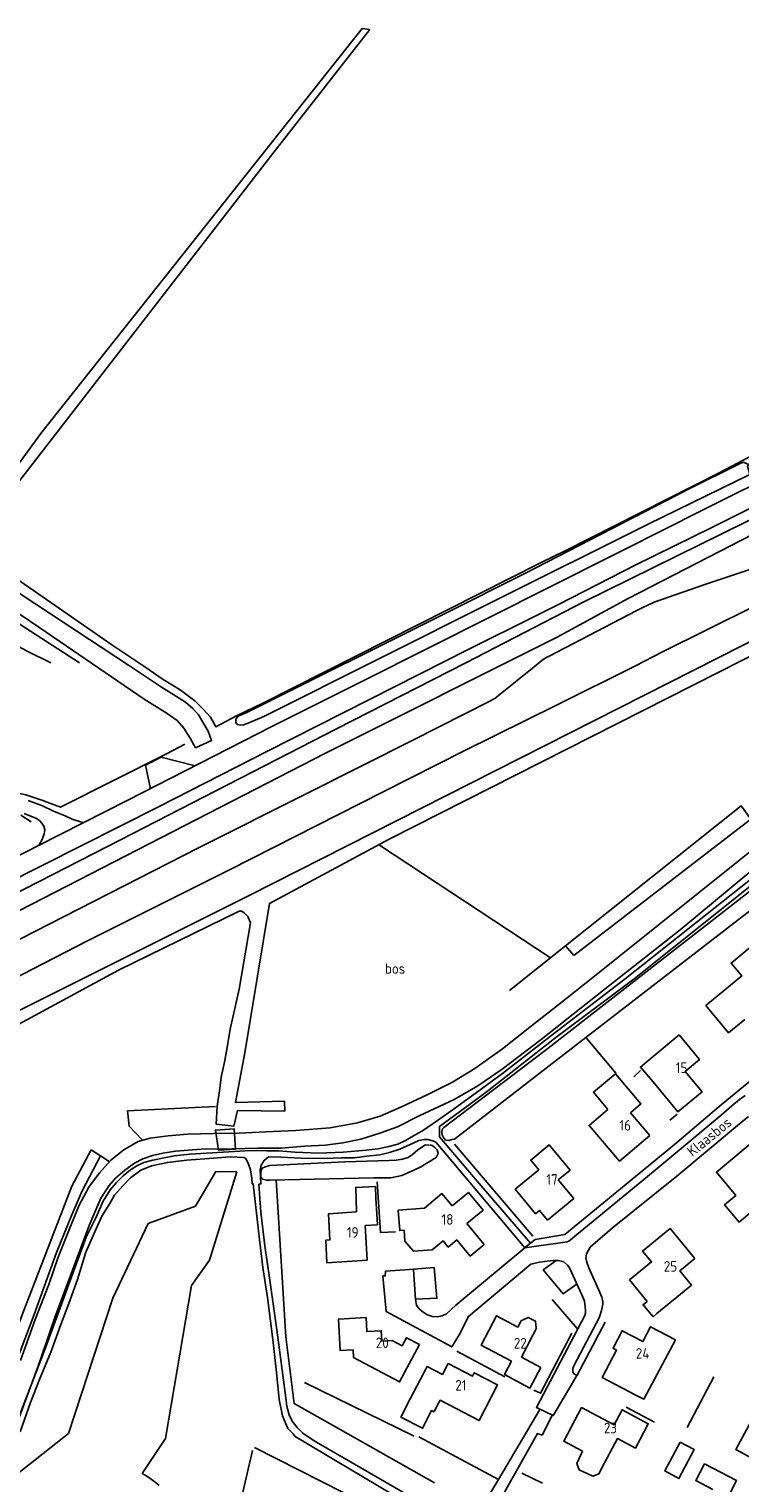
# Model space of a CAD drawing. Header units: metres. Extents: x 226218 to 240385, y 439369 to 449677.
# Tile 285 of 353: x 236286 to 236454, y 445806 to 446150. Entities that reach past the tile are written whole.
import ezdxf

# ---------------------------------------------------------------- set-up
doc = ezdxf.new("R2010")
doc.units = ezdxf.units.M
doc.header["$MEASUREMENT"] = 0
for name, color, linetype in [('DAKRAND', 4, 'Continuous'), ('DAKRAND-BYG', 4, 'Continuous'), ('FUNKTIEAAND', 253, 'Continuous'), ('HEG', 253, 'Continuous'), ('HEK', 253, 'Continuous'), ('HOOFDGEBOUW', 4, 'Continuous'), ('HUISNUMMER', 253, 'Continuous'), ('INSTEEKSLOOT', 153, 'Continuous'), ('KANTVERH', 253, 'Continuous'), ('KANTWATER', 153, 'Continuous'), ('KNTONVERHARD', 253, 'Continuous'), ('KUNSTWERK', 253, 'Continuous'), ('MUUR', 253, 'Continuous'), ('OVERIGEAFSCH', 253, 'Continuous'), ('OVLIJNOBJ', 253, 'Continuous'), ('RASTER', 253, 'Continuous'), ('STRAATNAAM', 253, 'Continuous')]:
    doc.layers.add(name, color=color, linetype=linetype)
doc.styles.get("Standard").update_dxf_attribs({"font": 'iso.shx'})

msp = doc.modelspace()

# ---------------------------------------------------------------- linework, layer by layer
at = {"layer": 'DAKRAND'}
for points in [[(236433.91, 445901.05), (236430.92, 445904.52), (236432.5, 445905.82)], [(236421.76, 445900.18), (236419.8, 445898.55), (236423.24, 445894.47)], [(236368.44, 445873.6), (236368.3, 445876.31), (236363.67, 445876.05), (236363.85, 445870.29)], [(236432.5, 445849.13), (236431.55, 445848.35), (236433.94, 445845.51), (236434.83, 445846.28)], [(236437.31, 445836.48), (236431.74, 445826.06), (236429.81, 445826.99)], [(236376.55, 445826.09), (236374.33, 445821.81), (236379.45, 445819.17), (236381.55, 445823.34), (236382.16, 445823.06), (236383.06, 445824.81)], [(236422.42, 445810.96), (236421.13, 445808.35), (236419.69, 445807.8), (236416.43, 445809.36), (236415.92, 445810.85), (236417.21, 445813.72)]]:
    msp.add_lwpolyline(points, dxfattribs=at)
at = {"layer": 'DAKRAND-BYG'}
msp.add_lwpolyline([(236440.28, 445815.9), (236436.66, 445809.06), (236440.01, 445807.28), (236443.63, 445814.13), (236440.28, 445815.9)], dxfattribs=at)
at = {"layer": 'HEG'}
for p, q in [((236387, 445886.26), (236405.52, 445864.54)), ((236387.54, 445837.4), (236398.85, 445831.28)), ((236377.49, 445817.31), (236351.58, 445829.98)), ((236339.74, 445814.62), (236373.52, 445797.49)), ((236397.36, 445807.02), (236378.59, 445817.09)), ((236336.26, 445800.96), (236339.26, 445813.88)), ((236407.8, 445806.18), (236402.91, 445808.54))]:
    msp.add_line(p, q, dxfattribs=at)
msp.add_lwpolyline([(236405.74, 445828.13), (236407.32, 445827.42), (236414.74, 445841.66)], dxfattribs=at)
at = {"layer": 'HEK'}
for p, q in [((236416, 445842.76), (236410.05, 445849.59)), ((236415.96, 445831.7), (236422.57, 445844.25))]:
    msp.add_line(p, q, dxfattribs=at)
at = {"layer": 'HOOFDGEBOUW'}
for p, q in [((236433.12, 445888.3), (236428.57, 445893.69)), ((236366.33, 445858.84), (236365.92, 445867.04)), ((236394.02, 445862.58), (236389.91, 445867.52))]:
    msp.add_line(p, q, dxfattribs=at)
for points in [[(236462.19, 445926.9), (236457.12, 445933.03), (236452.36, 445929.08), (236454.87, 445926.05), (236446.41, 445919.04), (236451.77, 445912.56), (236455.58, 445915.72)], [(236433.91, 445901.05), (236439.8, 445893.95), (236445.51, 445898.69), (236441.52, 445903.49), (236444.88, 445906.28), (236440.05, 445912.09), (236432.5, 445905.82)], [(236421.76, 445900.18), (236425.01, 445902.93), (236431.05, 445895.79), (236428.57, 445893.69)], [(236423.24, 445894.47), (236418.78, 445890.71), (236425.95, 445882.23), (236433.12, 445888.3)], [(236463.91, 445880.5), (236458.08, 445887.42), (236448.88, 445879.66), (236453.49, 445874.19), (236450.82, 445871.94), (236454.24, 445867.88), (236460.5, 445873.16), (236458.3, 445875.77), (236463.91, 445880.5)], [(236415.15, 445873.42), (236411.5, 445877.84), (236414.32, 445880.17), (236409.4, 445886.12), (236405.02, 445882.51), (236406.89, 445880.24), (236401.35, 445875.66), (236406.14, 445869.85), (236407.1, 445870.64), (236409, 445868.34), (236415.15, 445873.42)], [(236365.92, 445867.04), (236368.76, 445867.23), (236368.44, 445873.6)], [(236386.44, 445871.7), (236384.02, 445874.61), (236379.87, 445871.17), (236373.71, 445870.72), (236374.07, 445865.86), (236375.06, 445865.94), (236375.25, 445863.4), (236377.27, 445860.97), (236381.69, 445861.3), (236384.28, 445863.45), (236385.51, 445861.98), (236387.54, 445863.67), (236390.72, 445859.84), (236394.02, 445862.58)], [(236386.44, 445871.7), (236390.28, 445874.89), (236393.73, 445870.7), (236389.91, 445867.52)], [(236363.85, 445870.29), (236357.23, 445869.85), (236357.54, 445863.66), (236356.58, 445863.59), (236356.85, 445858.21), (236366.33, 445858.84)], [(236432.5, 445849.13), (236428.35, 445854.21), (236433.55, 445858.45), (236431.45, 445861.01), (236437.98, 445866.35), (236443.78, 445859.24)], [(236443.78, 445859.24), (236440.26, 445856.37), (236443.03, 445852.98), (236434.83, 445846.28)], [(236378.7, 445838.92), (236375.63, 445840.55), (236374.61, 445838.64), (236372.28, 445839.88), (236369.82, 445839.75), (236369.69, 445842.19), (236366.26, 445842.01), (236366.09, 445845.3), (236359.55, 445844.95), (236359.94, 445837.53), (236363.02, 445837.69), (236363.12, 445835.89), (236374.01, 445830.1), (236378.7, 445838.92)], [(236407.39, 445833.52), (236404.83, 445828.63), (236398.81, 445831.84), (236400.44, 445834.97), (236393.28, 445838.8), (236396.9, 445845.72), (236401.97, 445843.01)], [(236405.51, 445841.12), (236406.38, 445842.78), (236406.3, 445842.84), (236406.11, 445844.47), (236404.39, 445845.36), (236402.93, 445844.62), (236402.85, 445844.66), (236401.97, 445843.01)], [(236429.81, 445826.99), (236421.89, 445831.16), (236425.29, 445837.62), (236424.45, 445838.06), (236426.62, 445842.19), (236431.49, 445839.63), (236433.33, 445843.13), (236439.18, 445840.05), (236437.31, 445836.48)], [(236405.51, 445841.12), (236402.81, 445835.97), (236407.39, 445833.52)], [(236383.06, 445824.81), (236383.57, 445825.79), (236392.79, 445820.98), (236397.18, 445829.38), (236391.66, 445832.27), (236391.23, 445831.44), (236385.5, 445834.43), (236384.14, 445831.83), (236380.53, 445833.72), (236376.55, 445826.09)], [(236417.21, 445813.72), (236412.79, 445816.07), (236417.01, 445824.04), (236424.71, 445819.96), (236426.59, 445823.51), (236432.79, 445820.22), (236429.74, 445814.47), (236425.48, 445816.73), (236422.42, 445810.96)], [(236468.4, 445818.53), (236463.21, 445808.89), (236453.49, 445814.12), (236458.68, 445823.76), (236468.4, 445818.53)], [(236448.02, 445804.67), (236444, 445806.77), (236446.07, 445810.74), (236453.64, 445806.79), (236452.14, 445803.93)]]:
    msp.add_lwpolyline(points, dxfattribs=at)
at = {"layer": 'INSTEEKSLOOT'}
for p, q in [((236415.22, 445930.84), (236413.24, 445933.18)), ((236346.87, 445894.06), (236346.81, 445896.43)), ((236330.56, 445879.8), (236325.77, 445871.67)), ((236329.13, 445858.91), (236335.58, 445879.76)), ((236335.58, 445879.76), (236330.56, 445879.8)), ((236325.77, 445871.67), (236314.59, 445867.57)), ((236314.59, 445867.57), (236306.23, 445849.89)), ((236324.86, 445852.87), (236329.13, 445858.91)), ((236318.67, 445816.7), (236324.86, 445852.87)), ((236306.23, 445849.89), (236295.78, 445817.9)), ((236295.78, 445817.9), (236281.95, 445806.95)), ((236313.22, 445808.48), (236318.67, 445816.7))]:
    msp.add_line(p, q, dxfattribs=at)
for points in [[(236000, 446169.02), (236022.06, 446158.37), (236076.1, 446132.46), (236111.51, 446115.78), (236136.01, 446104.35), (236144.09, 446100.5), (236154.02, 446095.48), (236162.39, 446091.81), (236169.27, 446087.88), (236175.66, 446084.28), (236183.14, 446079.44), (236188.49, 446075.73), (236204.74, 446064.94), (236216.87, 446056.29), (236240.08, 446041.2), (236268.14, 446022.4), (236289.02, 446008.31)], [(236366.98, 446149.68), (236365.21, 446149.9), (236289.49, 446054.52), (236277.17, 446037.83)], [(236278.98, 446036.4), (236344.09, 446120.41), (236366.98, 446149.68)], [(236389.64, 446000), (236417.43, 446014.37), (236467.11, 446038.87), (236489.69, 446049.76), (236490.89, 446048.72), (236490.79, 446047.76), (236489.96, 446046.91), (236488.67, 446046.35), (236486.16, 446045.22), (236471.01, 446037.38), (236428, 446015.24), (236411.06, 446006)], [(236384.64, 446011.61), (236403.61, 446021.1), (236442.27, 446041.05), (236454.32, 446047.06), (236455.28, 446047.44), (236456.44, 446046.89), (236456.22, 446046.45), (236456.5, 446045.73), (236456.75, 446044.55), (236432.79, 446032.78), (236396.32, 446014.64)], [(236242.36, 446043.95), (236291.57, 446011.57), (236310, 445999.45)], [(236396.32, 446014.64), (236341.97, 445987.36), (236338.4, 445985.87), (236337.84, 445985.64), (236337.13, 445985.36), (236336.42, 445985.33), (236335.67, 445985.46), (236335.29, 445985.92), (236335.31, 445986.73), (236335.89, 445987.41), (236338.08, 445988.34), (236384.64, 446011.61)], [(236289.02, 446008.31), (236313.64, 445991.48), (236319.11, 445988.08), (236321.47, 445986.39), (236323.02, 445984.58), (236324.55, 445982.26), (236325.83, 445979.96), (236329.61, 445981.69), (236328.78, 445983.88), (236326.49, 445987.73), (236325.14, 445989.23), (236323.43, 445990.7), (236321.31, 445992.08), (236317.76, 445994.26), (236310, 445999.45)], [(236275.22, 445820.83), (236285.21, 445846.95), (236296.61, 445876.34), (236301.12, 445884.93)], [(236277.63, 445819.78), (236287.68, 445846.07), (236292.93, 445860.72), (236296.55, 445869.62), (236299.01, 445875.25), (236303.35, 445883.53), (236301.12, 445884.93)], [(236317.24, 445805.6), (236316.3, 445806.41), (236315.32, 445807.16), (236314.29, 445807.85), (236313.22, 445808.48)]]:
    msp.add_lwpolyline(points, dxfattribs=at)
at = {"layer": 'KANTVERH'}
for p, q in [((236365.7, 445995.96), (236438.92, 446032.75)), ((236377.28, 445856.7), (236377.74, 445849.65)), ((236397.36, 445807.02), (236407.18, 445823.55)), ((236393.48, 445800.48), (236397.36, 445807.02))]:
    msp.add_line(p, q, dxfattribs=at)
for points in [[(236438.92, 446032.75), (236442.93, 446034.75), (236493.51, 446059.97), (236513.66, 446069.87), (236515.83, 446071.24), (236518.44, 446073.28), (236522.14, 446079.29), (236525.03, 446085.59), (236529.92, 446101.75), (236530.42, 446104.12), (236530.73, 446105.93), (236530.48, 446107.36), (236530.26, 446108.07), (236529.69, 446108.86), (236528.84, 446110.05), (236527.94, 446110.42), (236525.85, 446111.41), (236518.13, 446114.03)], [(236434.16, 446014.34), (236446.18, 446018.52), (236457.04, 446022.17), (236459.12, 446022.86), (236460, 446023.33), (236484.1, 446035.4), (236503.82, 446045.28), (236524.82, 446055.64), (236538.59, 446062.43)], [(236406.51, 446011.27), (236411.54, 446013.83), (236429.85, 446023.15), (236447.8, 446032.04), (236459.95, 446038.05), (236484.11, 446050.17), (236487.94, 446052.01), (236489.48, 446052.76), (236491.32, 446052.78), (236492.74, 446052.58), (236493.66, 446051.62), (236496.82, 446045.14), (236498.02, 446042.42)], [(236429.73, 445999.29), (236436.16, 446002.62), (236500.88, 446034.8), (236474.57, 446021.72)], [(236430.08, 446012.36), (236431.49, 446013.13), (236434.16, 446014.34)], [(236073.75, 445840.98), (236097.47, 445853.36), (236132.59, 445871.64), (236166.89, 445889.18), (236189.52, 445900.99), (236224.48, 445919.02), (236249.3, 445931.65), (236280.52, 445947.6), (236317.21, 445966.07), (236342.65, 445979.09), (236384.79, 446000.43), (236389.93, 446003.03), (236406.51, 446011.27)], [(236274.08, 445929.56), (236298.34, 445941.91), (236326.54, 445956.35), (236351.97, 445969.11), (236377.5, 445981.93), (236395.05, 445990.79), (236396.54, 445991.59), (236397.37, 445992.32), (236405.79, 445999.08), (236407.66, 446000.57), (236408.69, 446001.29), (236409.4, 446001.62), (236430.08, 446012.36)], [(236064.66, 445812.58), (236088.32, 445825.06), (236115.3, 445839.13), (236147.34, 445855.7), (236179.39, 445872.31), (236205.91, 445885.9), (236236.2, 445901.32), (236300.29, 445934.3), (236333.86, 445951.12), (236369.98, 445969.46), (236389.28, 445979.22), (236411.12, 445990.04), (236429.73, 445999.29)], [(236078.25, 445848.48), (236100.67, 445860.2), (236123, 445871.86), (236145.11, 445883.23), (236167.53, 445894.74), (236185.65, 445904.19), (236205.77, 445914.47), (236230.44, 445927.21), (236250.92, 445937.69), (236267.75, 445946.17), (236288.68, 445956.88), (236309.66, 445967.48), (236343.96, 445985.03), (236365.7, 445995.96)], [(236325.74, 445975.71), (236317.66, 445977.75), (236314.01, 445975.88), (236315.14, 445970.28)], [(236286.23, 445967.52), (236289.61, 445966.25), (236292.23, 445964.95), (236295.01, 445963.9), (236296.79, 445962.99), (236299.18, 445962.3)], [(236285.27, 445964.44), (236287.01, 445963.72), (236288.1, 445963.33), (236288.93, 445962.75), (236289.52, 445962.13), (236289.94, 445961.41), (236290.17, 445960.55), (236290.03, 445959.6), (236289.54, 445958.3), (236288.84, 445957.02)], [(236403.55, 445861.75), (236406.03, 445863.78), (236413.07, 445864.95), (236438.98, 445886.2), (236450.02, 445895.55), (236463.63, 445906.77), (236465.5, 445913.93), (236465.92, 445917.38), (236462.64, 445921.23)], [(236433.93, 445879.73), (236449.97, 445893.16), (236452.56, 445895.36), (236454.36, 445896.85), (236455.64, 445897.77)], [(236415.24, 445834.04), (236421.15, 445845.26), (236421.76, 445847), (236422.01, 445848.45), (236422.03, 445849.05), (236421.82, 445850.16), (236421.35, 445851.23), (236418.73, 445857.06), (236418.27, 445858.38), (236418.06, 445859.39), (236418.19, 445860.4), (236418.62, 445861.24), (236419.05, 445861.92), (236421.48, 445864.06), (236424.75, 445866.81), (236439.54, 445878.73), (236453.86, 445890.71), (236456.45, 445892.86)], [(236370.67, 445856.27), (236376.32, 445856.64), (236382.17, 445857.14), (236382.83, 445849.88), (236377.79, 445849.64), (236378.04, 445848.13), (236378.62, 445847.4), (236379.6, 445846.57), (236380.58, 445845.93), (236381.83, 445845.58), (236382.88, 445845.5), (236384.05, 445845.71), (236385.07, 445846.23), (236386.21, 445847.25), (236387.3, 445848.27), (236403.65, 445861.79), (236413.61, 445863.22), (236414.02, 445863.4), (236433.93, 445879.73)], [(236415.24, 445834.04), (236414.96, 445833.29), (236414.94, 445832.79), (236414.98, 445832.39), (236415.32, 445831.92), (236415.91, 445831.6), (236413.02, 445826.62), (236410.3, 445822.14), (236406.35, 445824.08), (236417.8, 445845.77), (236417.96, 445846.32), (236417.98, 445846.87), (236417.87, 445847.88), (236417.71, 445849.2), (236417.15, 445850.52), (236416.12, 445852.72), (236414.29, 445856.71), (236414.01, 445857.27), (236413.67, 445857.68), (236412.79, 445858.47), (236411.6, 445858.76), (236410.29, 445858.8), (236408.88, 445858.65), (236407.06, 445858.41), (236405.03, 445857.92), (236390.33, 445845.6), (236388.07, 445841.25), (236386.36, 445838.39), (236370.85, 445846.71), (236370.08, 445855.14), (236370.64, 445855.17), (236370.67, 445856.27)], [(236415.99, 445853.28), (236412.64, 445850.93), (236407.95, 445856.57), (236410.94, 445858.73)], [(236451.96, 445776.47), (236427.79, 445789), (236398.78, 445804.02), (236406.59, 445817.89), (236407.68, 445817.55), (236410.1, 445822.14)]]:
    msp.add_lwpolyline(points, dxfattribs=at)
at = {"layer": 'KANTWATER'}
msp.add_line((236413.24, 445933.18), (236399.98, 445922.62), dxfattribs=at)
for points in [[(236056.97, 445800.91), (236186.01, 445868.77), (236338.32, 445944.93), (236455.2, 446004.19), (236492.96, 446022.63)], [(236346.81, 445896.43), (236335.21, 445896.1), (236337.42, 445907.84), (236343.24, 445943.16), (236371.52, 445958.34), (236455.34, 446000.82), (236493.92, 446020.06)], [(236043.74, 445818.37), (236076.33, 445834.87), (236136.47, 445865.72), (236192.83, 445894.84), (236275.85, 445937.24), (236356.52, 445978.72), (236411.06, 446006)], [(236043.86, 445822.29), (236074.58, 445838.45), (236116, 445859.93), (236160.39, 445883.02), (236197.55, 445901.97), (236239.25, 445922.99), (236305.17, 445956.67), (236359.12, 445984.41), (236389.64, 446000)], [(236415.22, 445930.84), (236457.03, 445963.09), (236454.73, 445966.21), (236413.24, 445933.18)], [(236472.58, 445957.9), (236470.9, 445956.46), (236458.51, 445947.4), (236408.45, 445908.4), (236384.5, 445890.26), (236384.19, 445889.91), (236384.01, 445889.22), (236384.04, 445888.46), (236384.42, 445887.84), (236384.9, 445887.27), (236385.65, 445887.15), (236386.36, 445887.38), (236386.97, 445887.46), (236409.39, 445904.8), (236452.98, 445938.53), (236472.03, 445953.2), (236474.6, 445955.56)], [(236057.04, 445797.5), (236064.43, 445801.37), (236097.71, 445818.95), (236140.42, 445841.34), (236192.17, 445867.96), (236256.19, 445900.44), (236284.03, 445914.64), (236307.6, 445927.41), (236336.14, 445941.33), (236336.74, 445941.31), (236337.33, 445940.94), (236338.15, 445940.06), (236338.81, 445938.58), (236336.11, 445922.88), (236333.98, 445913.44), (236333.28, 445909.14), (236332.61, 445905.69), (236331.84, 445902.15), (236331.43, 445898.89), (236330.95, 445895.24), (236330.66, 445891.02), (236334.87, 445890.53), (236335.7, 445894.22), (236346.87, 445894.06)], [(236381.19, 445886.14), (236381.69, 445885.97), (236382.38, 445885.5), (236382.91, 445884.98), (236383.13, 445884.11), (236382.65, 445883.17), (236379, 445880.94), (236377.21, 445880.04), (236374.56, 445878.92), (236371.92, 445878.36), (236367.9, 445878.34), (236343.39, 445877.77), (236342.58, 445877.79), (236341.63, 445877.98), (236341.25, 445878.49), (236341.22, 445879.1), (236341.24, 445879.8), (236341.52, 445880.6), (236342.29, 445880.92), (236343.35, 445881.24), (236361.09, 445882.1), (236371.46, 445882.45), (236373.17, 445882.54), (236374.74, 445882.74), (236376.01, 445883.15), (236377.09, 445883.82), (236378.33, 445884.93), (236380.13, 445886.13), (236381.04, 445886.05)]]:
    msp.add_lwpolyline(points, dxfattribs=at)
at = {"layer": 'KNTONVERHARD'}
for points in [[(236440.3, 445936.9), (236457.02, 445950.82), (236468.09, 445959.73), (236480.79, 445969.54), (236485.36, 445974.32), (236488.26, 445977.68), (236490.09, 445980.26)], [(236315.11, 445887.73), (236319.35, 445888.24), (236323.94, 445888.64), (236330.03, 445888.83), (236336.12, 445888.88), (236342.41, 445889.17), (236349.47, 445889.48), (236357.64, 445890.16), (236364.06, 445891.3), (236369.4, 445892.93), (236374.5, 445895.07), (236380.54, 445897.98), (236386.52, 445900.9), (236391.76, 445904.14), (236398.31, 445908.85), (236404.82, 445913.96), (236411.33, 445919.07), (236420.06, 445926.02), (236457.18, 445955.69)], [(236375.44, 445887.19), (236377.34, 445888.23), (236379.65, 445889.56), (236383, 445891.91), (236387.02, 445894.75), (236391.04, 445897.63), (236398.36, 445903.01), (236409.67, 445911.78), (236427.28, 445925.37), (236456.9, 445948.86)], [(236404.98, 445862.91), (236392.85, 445877), (236383.42, 445887.98), (236383.45, 445890.49), (236390.26, 445895.44), (236394.8, 445898.81), (236410.66, 445911.25), (236429.45, 445925.34), (236457.98, 445948.12)], [(236318.11, 445884.16), (236321.04, 445884.61), (236327.14, 445885.11), (236334.54, 445885.21), (236340.48, 445885.31), (236346.01, 445885.37), (236351.56, 445885.79), (236356.49, 445886.02), (236360.64, 445886.59), (236364.84, 445887.45), (236369.36, 445888.86), (236373.54, 445890.38), (236378.66, 445893.02), (236386.93, 445896.81), (236392.53, 445900.09), (236398.24, 445903.97), (236407.49, 445911.05), (236422.63, 445922.96), (236440.3, 445936.9)], [(236284.45, 445835.15), (236287.9, 445844.89), (236291.1, 445853.14), (236293.33, 445859.55), (236295.86, 445865.9), (236298.27, 445871.85), (236300.58, 445876.1), (236303.11, 445879.53), (236305.78, 445882.51), (236308.83, 445884.97), (236312.26, 445886.92), (236315.11, 445887.73)], [(236313.55, 445881.95), (236315.68, 445882.53), (236318.37, 445883.09), (236320.8, 445883.56), (236324.48, 445883.94), (236332.35, 445884.38), (236334.97, 445884.59), (236337.49, 445884.71), (236340.26, 445884.76), (236342.67, 445884.73), (236345.48, 445884.69), (236349.3, 445884.41), (236354.92, 445884.17), (236360.71, 445884.37), (236366.11, 445884.84), (236368.94, 445885.2), (236371.47, 445885.72), (236373.6, 445886.3), (236375.44, 445887.19)], [(236403.61, 445861.76), (236382.67, 445886.65), (236382.08, 445887.02), (236380.68, 445887.37), (236379.82, 445887.4), (236378.56, 445887.19), (236377.23, 445886.53), (236374.11, 445885.12), (236371.67, 445884.3), (236369.34, 445883.78), (236366.31, 445883.48), (236363.33, 445883.08), (236360.26, 445883.08), (236356.39, 445882.91), (236350.75, 445882.95), (236345.93, 445883.21), (236343.02, 445883.26), (236342.04, 445882.44), (236341.29, 445881.31), (236341.05, 445880.21), (236341.24, 445876.88), (236340.74, 445876.8), (236341.22, 445870.25), (236342.21, 445862.27), (236343.34, 445854.18), (236345, 445842.41), (236347.13, 445826.34), (236347.41, 445824.27), (236347.94, 445822.29), (236348.65, 445820.86), (236349.85, 445819.31), (236351.17, 445818)], [(236283.65, 445820.4), (236288.59, 445833.86), (236292.55, 445845.34), (236300.63, 445867.05), (236303.46, 445873.49), (236305.42, 445876.54), (236306.89, 445878.25), (236309.07, 445880.14), (236311.39, 445881.77), (236313.33, 445882.81), (236315.67, 445883.59), (236318.11, 445884.16)], [(236284.39, 445818.31), (236286.83, 445825.27), (236288.93, 445830.68), (236291.61, 445837.17), (236294, 445843.68), (236295.88, 445848.6), (236297.93, 445854.31), (236299.91, 445860.73), (236301.98, 445865.59), (236303.67, 445869.26), (236305.58, 445872.26), (236306.65, 445874.23), (236308.54, 445876.38), (236310.41, 445878.33), (236312.84, 445880.11), (236315.39, 445881.13), (236319.14, 445881.96), (236323.78, 445882.51), (236329.02, 445882.88), (236333.97, 445883.27), (236337.18, 445883.16), (236337.58, 445882.94), (236338.24, 445881.76), (236338.79, 445880.24)], [(236283.5, 445820.35), (236290.34, 445838.12), (236295.88, 445853.22), (236299.98, 445864.3), (236302.25, 445868.9), (236303.94, 445872.82), (236305.64, 445875.48), (236307.16, 445877.23), (236308.67, 445878.84), (236310.42, 445880.19), (236311.97, 445881.15), (236313.55, 445881.95)], [(236338.79, 445880.24), (236339.07, 445878.16), (236339.18, 445876.95), (236339.39, 445876.95), (236340.74, 445865.08), (236341.73, 445857.15), (236342.8, 445850.07), (236344.07, 445840.12), (236344.91, 445832.35), (236345.6, 445825.94), (236346.33, 445822.09), (236347.12, 445820.2), (236347.58, 445819.08), (236348.85, 445817.83), (236349.38, 445817.21), (236378.71, 445799.72)], [(236351.17, 445818), (236353.82, 445816.2), (236379.47, 445801.35)]]:
    msp.add_lwpolyline(points, dxfattribs=at)
at = {"layer": 'KUNSTWERK'}
msp.add_lwpolyline([(236335.27, 445885.11), (236334.9, 445889.93), (236330.5, 445889.6), (236331.24, 445884.88), (236335.27, 445885.11)], dxfattribs=at)
at = {"layer": 'MUUR'}
for p, q in [((236429.36, 445902.23), (236430.97, 445903.66)), ((236437.87, 445891.93), (236439.58, 445893.37))]:
    msp.add_line(p, q, dxfattribs=at)
at = {"layer": 'OVERIGEAFSCH'}
for points in [[(236000, 446167.28), (236030.86, 446152.32), (236084.39, 446127.11), (236134.66, 446102.79), (236158.17, 446091.03), (236173.19, 446083.36), (236178.75, 446079.84), (236193.84, 446069.53), (236197.44, 446067.07), (236205.22, 446062.01), (236235.23, 446042.03), (236259.87, 446025.58), (236284.36, 446009.09), (236298.35, 446000)], [(236033.21, 446159.48), (236053.89, 446149.85), (236074.53, 446139.86), (236097.22, 446128.82), (236120.2, 446117.9), (236141.63, 446107.71), (236161.04, 446098.7), (236170.8, 446093.78), (236176.98, 446089.96), (236184.73, 446085.17), (236205.22, 446071.09), (236237.63, 446050.05), (236268.7, 446030.13), (236293.63, 446012.87)], [(236268.7, 446030.13), (236306.25, 446004.12), (236313.56, 445999.23)]]:
    msp.add_lwpolyline(points, dxfattribs=at)
at = {"layer": 'OVLIJNOBJ'}
for p, q in [((236369.26, 445956.96), (236409.67, 445930.34)), ((236303.35, 445883.53), (236305.42, 445882.22))]:
    msp.add_line(p, q, dxfattribs=at)
for points in [[(236000, 446162.06), (236025.83, 446149.52), (236061.24, 446132.58), (236079.61, 446123.68), (236098.23, 446114.61), (236121.96, 446103.78), (236143.86, 446093.69), (236157.71, 446086.8), (236167.74, 446082.08), (236172.87, 446079.92), (236175.56, 446080.8), (236186.11, 446074.37), (236193.84, 446069.53), (236196.96, 446066.72), (236205.73, 446059.78), (236221.35, 446047.74), (236235.07, 446037.9), (236255.65, 446023.31), (236277.07, 446007.59), (236286.01, 446002.8), (236291.6, 446000)], [(236330.55, 445895.2), (236309.74, 445894.15), (236310.12, 445890.56), (236313.18, 445887.34)], [(236344.85, 445877.82), (236347.16, 445840.77), (236349.09, 445824.97), (236382.26, 445806.29)]]:
    msp.add_lwpolyline(points, dxfattribs=at)
at = {"layer": 'RASTER'}
for p, q in [((236284.55, 445964.06), (236286.96, 445962.42)), ((236418.12, 445911.4), (236425.23, 445903.01)), ((236441.99, 445819.32), (236448.27, 445831.27)), ((236427.53, 445824.17), (236434.25, 445820.58))]:
    msp.add_line(p, q, dxfattribs=at)
for points in [[(236313.56, 445999.23), (236318.13, 445996.11), (236322.17, 445993.61), (236325.6, 445991.08), (236327.7, 445989), (236329.34, 445987.18), (236330.58, 445984.93), (236335.34, 445987.43), (236341.68, 445990.49), (236407.47, 446023.7), (236412.95, 446026.44), (236449.53, 446044.93), (236456.86, 446048.79), (236459.93, 446051.4), (236461.21, 446054.74)], [(236219.21, 445987.4), (236232.19, 445978.66), (236240.89, 445974.34), (236248.82, 445972.36), (236257.48, 445971.16), (236266.12, 445970.87), (236275.76, 445970.29), (236281.63, 445969.74), (236285.67, 445968.8), (236289.5, 445967.61), (236293.87, 445965.96), (236319.1, 445978.63), (236323.29, 445980.8)], [(236368.73, 445877.37), (236369.53, 445865.42), (236373.06, 445865.6)]]:
    msp.add_lwpolyline(points, dxfattribs=at)

# ---------------------------------------------------------------- texts
at = {"layer": 'FUNKTIEAAND'}
msp.add_text('bos', height=2.5, dxfattribs=at).set_placement((236370.54, 445926.54))
at = {"layer": 'HUISNUMMER'}
for s, p in [('15', (236439.27, 445903.11)), ('16', (236425.95, 445889.5)), ('17', (236408.69, 445876.7)), ('18', (236383.91, 445867.25)), ('19', (236361.55, 445864.18)), ('25', (236436.44, 445856.16)), ('20', (236368.39, 445838.08)), ('22', (236401, 445838)), ('24', (236429.83, 445835.59)), ('21', (236387.17, 445828.06)), ('23', (236422.29, 445817.96))]:
    msp.add_text(s, height=2.5, dxfattribs=at).set_placement(p)
at = {"layer": 'STRAATNAAM'}
msp.add_text('Klaasbos', height=2.5, rotation=39.1885, dxfattribs=at).set_placement((236443.22, 445883.21))

doc.saveas('drawing.dxf')
